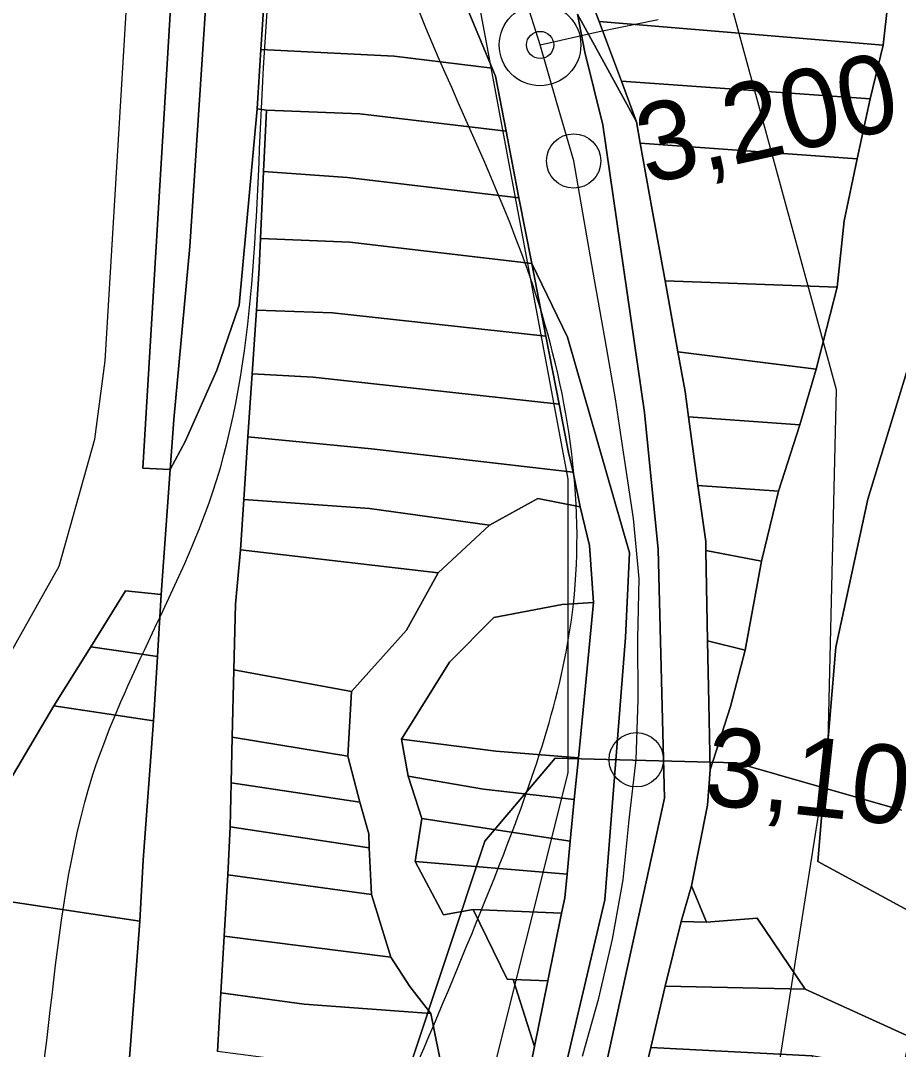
# Model space of a CAD drawing. Extents: x -510989 to -501240, y -1184665 to -1176089.
# Drawn here: x -503550.1 to -503404.8, y -1181504 to -1181333.7 of the extents above; entities that cross this region are included whole.
import ezdxf

# ---------------------------------------------------------------- set-up
doc = ezdxf.new("R2010")
doc.units = 0
for name, color, linetype in [('NAVRH_revitalizace_toku', 7, 'Continuous'), ('orna_puda', 7, 'Continuous'), ('ostatni_plocha_x_draha', 7, 'Continuous'), ('ostatni_plocha_x_manipulacni_plocha', 7, 'Continuous'), ('ostatni_plocha_x_silnice', 7, 'Continuous'), ('STAV_USES', 7, 'Continuous'), ('STAV_zaplavove_uzemi', 7, 'Continuous'), ('trasovani_toku', 7, 'Continuous'), ('trvaly_travni_porost', 7, 'Continuous'), ('vodni_plocha_x_vodni_tok_v_koryt_prir_n_upr', 7, 'Continuous'), ('vrstevnice_03', 7, 'Continuous')]:
    doc.layers.add(name, color=color, linetype=linetype)

msp = doc.modelspace()

# ---------------------------------------------------------------- linework, layer by layer
at = {"layer": 'NAVRH_revitalizace_toku'}
for points in [[(-503475.69, -1181747.84), (-503451.03, -1181632.99), (-503426.37, -1181518.14), (-503416.5, -1181455.43), (-503415.09, -1181394.83), (-503434.12, -1181325.07), (-503450.33, -1181289.84), (-503445.92, -1181259.51), (-503426.54, -1181230.05), (-503405.62, -1181211.45), (-503389.34, -1181168.82), (-503387.02, -1181132.39), (-503393.99, -1181103.71), (-503388.57, -1181053.33), (-503376.56, -1181008.43), (-503365.03, -1180968.07), (-503349.66, -1180937.32), (-503299.64, -1180920.03), (-503248.45, -1180913.62), (-503149.8, -1180895.05), (-503112.01, -1180889.28)], [(-503441.07, -1181050.42), (-503440.37, -1181093.4), (-503432.62, -1181146.25), (-503432.62, -1181162.45), (-503444.6, -1181184.3), (-503485.47, -1181230.1), (-503493.22, -1181246.3), (-503494.5, -1181285.16), (-503474.04, -1181332.05), (-503459.54, -1181409.64), (-503459.54, -1181458.23), (-503480.86, -1181543.49), (-503519.79, -1181713.04)]]:
    msp.add_lwpolyline(points, dxfattribs=at)
at = {"layer": 'orna_puda'}
for points in [[(-503396.74, -1181157.57), (-503394.87, -1181159.12), (-503410.3, -1181197.77), (-503412.18, -1181204.67), (-503417.35, -1181233.63), (-503402.81, -1181297.31), (-503407.38, -1181337.76), (-503454.34, -1181333.87), (-503459.85, -1181319.48), (-503468.83, -1181269.64), (-503473.55, -1181263.59), (-503470.53, -1181246.9), (-503426.38, -1181195.58), (-503413.85, -1181170.91)], [(-503521.37, -1181266.54), (-503515.48, -1181267.19), (-503516.56, -1181282.2), (-503518.89, -1181322.49), (-503522.09, -1181371.08), (-503524.74, -1181399.73), (-503525.33, -1181408.04), (-503529.83, -1181407.77)], [(-503454.34, -1181333.87), (-503407.38, -1181337.76), (-503409.5, -1181346.64), (-503450.66, -1181343.75), (-503453.12, -1181337.08)], [(-503443.44, -1181376.8), (-503414.99, -1181377.82), (-503418.43, -1181391.4), (-503441.33, -1181388.52)], [(-503441.33, -1181388.52), (-503418.43, -1181391.4), (-503421.15, -1181400.63), (-503439.56, -1181399.3), (-503440.14, -1181395.11)], [(-503439.56, -1181399.3), (-503421.15, -1181400.63), (-503424.68, -1181411.59), (-503438, -1181410.64)], [(-503512.45, -1181402.59), (-503492, -1181404.57), (-503458.67, -1181408.47), (-503457.48, -1181414.19), (-503464.51, -1181412.84), (-503472.47, -1181417.25), (-503492.37, -1181414.45), (-503513.14, -1181412.99)], [(-503424.68, -1181411.59), (-503427.49, -1181423.18), (-503436.69, -1181421.43), (-503436.72, -1181419.96), (-503438, -1181410.64)], [(-503513.14, -1181412.99), (-503492.37, -1181414.45), (-503472.47, -1181417.25), (-503480.99, -1181425.11), (-503513.71, -1181421.33)], [(-503427.49, -1181423.18), (-503430.21, -1181437.9), (-503436.41, -1181436.38), (-503436.69, -1181421.43)], [(-503495.3, -1181444.75), (-503495.91, -1181455.45), (-503515.04, -1181452.31), (-503514.78, -1181441.16)], [(-503495.91, -1181455.45), (-503493.94, -1181463.09), (-503515.23, -1181459.87), (-503515.04, -1181452.31)], [(-503487.07, -1181452.67), (-503471.42, -1181454.67), (-503457.79, -1181455.73), (-503458.46, -1181462.65), (-503473.5, -1181460.93), (-503485.95, -1181458.77)], [(-503485.95, -1181458.77), (-503473.5, -1181460.93), (-503458.46, -1181462.65), (-503459.13, -1181469.54), (-503483.68, -1181465.8)], [(-503492.42, -1181470.63), (-503491.99, -1181478.37), (-503515.79, -1181475.13), (-503515.42, -1181467.18)], [(-503484.81, -1181472.89), (-503459.66, -1181475.02), (-503460.04, -1181478.93), (-503460.56, -1181481.49), (-503475.17, -1181480.87), (-503480.1, -1181481.72)], [(-503475.17, -1181480.87), (-503460.56, -1181481.49), (-503462.82, -1181492.65), (-503468.59, -1181492.43), (-503469.55, -1181492.39)], [(-503516.93, -1181494.66), (-503503.18, -1181496.54), (-503482.18, -1181498.05), (-503480.22, -1181507.94), (-503502.26, -1181506.33), (-503517.5, -1181504.34)]]:
    msp.add_lwpolyline(points, close=True, dxfattribs=at)
msp.add_lwpolyline([(-503480.22, -1181507.94), (-503482.18, -1181498.05), (-503485.65, -1181493.59), (-503488.82, -1181488.75), (-503491.99, -1181478.37), (-503492.42, -1181470.63), (-503492.48, -1181468.32), (-503493.94, -1181463.09), (-503495.91, -1181455.45), (-503495.3, -1181444.75), (-503486.22, -1181434.61), (-503480.99, -1181425.11), (-503472.47, -1181417.25), (-503464.51, -1181412.84), (-503457.48, -1181414.19), (-503455.93, -1181420.62), (-503455.28, -1181430.01), (-503460.48, -1181430.37), (-503471.75, -1181432.5), (-503479.13, -1181439.9), (-503487.07, -1181452.67), (-503485.95, -1181458.77), (-503483.68, -1181465.8), (-503484.81, -1181472.89), (-503480.1, -1181481.72), (-503475.17, -1181480.87), (-503469.55, -1181492.39), (-503468.59, -1181492.43), (-503465.03, -1181503.52), (-503467.28, -1181514.64)], dxfattribs=at)
at = {"layer": 'ostatni_plocha_x_draha'}
msp.add_lwpolyline([(-503521.37, -1181266.54), (-503529.83, -1181407.77), (-503525.33, -1181408.04), (-503526.81, -1181428.69), (-503532.71, -1181428.12), (-503538.46, -1181437.35), (-503544.56, -1181447.12), (-503552.69, -1181460.88)], dxfattribs=at)
at = {"layer": 'ostatni_plocha_x_manipulacni_plocha'}
for points in [[(-503544.56, -1181447.12), (-503528.11, -1181449.61), (-503529.81, -1181472.71), (-503530.32, -1181482.78), (-503555.4, -1181479.03), (-503552.69, -1181460.88)], [(-503530.32, -1181482.78), (-503533.49, -1181524.47), (-503534.03, -1181534.18), (-503562.08, -1181531.96), (-503555.4, -1181479.03)]]:
    msp.add_lwpolyline(points, close=True, dxfattribs=at)
at = {"layer": 'ostatni_plocha_x_silnice'}
for points in [[(-503509.72, -1181329.34), (-503510.31, -1181338.48), (-503510.95, -1181348.33), (-503513.92, -1181380.83), (-503517.6, -1181391.57), (-503522.84, -1181403.38), (-503525.33, -1181408.04), (-503524.74, -1181399.73), (-503522.09, -1181371.08), (-503518.89, -1181322.49)], [(-503533.49, -1181524.47), (-503530.32, -1181482.78), (-503529.81, -1181472.71), (-503528.11, -1181449.61), (-503527.44, -1181438.95), (-503526.81, -1181428.69), (-503525.33, -1181408.04), (-503522.84, -1181403.38), (-503517.6, -1181391.57), (-503513.92, -1181380.83), (-503510.95, -1181348.33), (-503509.4, -1181348.51), (-503509.86, -1181358.69), (-503510.36, -1181369.75), (-503510.58, -1181374.67), (-503511.05, -1181381.64), (-503511.75, -1181392.15), (-503512.45, -1181402.59), (-503513.14, -1181412.99), (-503513.71, -1181421.33), (-503514.52, -1181430.33), (-503514.78, -1181441.16), (-503515.04, -1181452.31), (-503515.23, -1181459.87), (-503515.42, -1181467.18), (-503515.79, -1181475.13), (-503516.38, -1181485.27), (-503516.93, -1181494.66), (-503517.5, -1181504.34)]]:
    msp.add_lwpolyline(points, dxfattribs=at)
at = {"layer": 'STAV_USES'}
for p, q in [((-503473.25, -1181469.52), (-503461.63, -1181455.82)), ((-503461.63, -1181455.82), (-503473.25, -1181469.52)), ((-503461.63, -1181455.82), (-503431.64, -1181456.58)), ((-503431.64, -1181456.58), (-503461.63, -1181455.82)), ((-503431.64, -1181456.58), (-503404.3, -1181464.41)), ((-503404.3, -1181464.41), (-503431.64, -1181456.58)), ((-503489.74, -1181519.01), (-503473.25, -1181469.52)), ((-503473.25, -1181469.52), (-503489.74, -1181519.01))]:
    msp.add_line(p, q, dxfattribs=at)
at = {"layer": 'STAV_zaplavove_uzemi'}
for points in [[(-502723.47, -1180576.88), (-502750.97, -1180610.73), (-502772.12, -1180647.75), (-502783.76, -1180692.17), (-502790.11, -1180735.54), (-502816.55, -1180769.39), (-502838.76, -1180789.49), (-502880.02, -1180813.82), (-502947.71, -1180825.45), (-502980.5, -1180833.91), (-503008.01, -1180838.14), (-503027.04, -1180827.57), (-503058.78, -1180840.26), (-503097.92, -1180865.65), (-503133.88, -1180877.28), (-503224.85, -1180888.92), (-503331.68, -1180909.01), (-503349.66, -1180914.3), (-503380.34, -1180944.98), (-503395.15, -1180996.81), (-503404.67, -1181054.99), (-503414.18, -1181088.83), (-503405.74, -1181137.71), (-503341.21, -1181192.71), (-503275.63, -1181213.86), (-503238.61, -1181228.67), (-503221.69, -1181245.6), (-503229.09, -1181273.1), (-503244.96, -1181310.12), (-503251.3, -1181333.39), (-503243.9, -1181363.01), (-503246.02, -1181393.68), (-503244.96, -1181433.88), (-503251.3, -1181477.25), (-503261.88, -1181518.5), (-503269.29, -1181530.14), (-503299, -1181579.21), (-503326.93, -1181610.62), (-503351.36, -1181638.55), (-503381.61, -1181666.47), (-503397.91, -1181682.76), (-503420.01, -1181721.16), (-503428.16, -1181736.28), (-503464.23, -1181735.12), (-503497.97, -1181758.39), (-503482.84, -1181800.28), (-503460.74, -1181841), (-503407.53, -1181883.86), (-503369.52, -1181914.83), (-503348.4, -1181945.81), (-503334.32, -1181976.78), (-503286.45, -1182017.61), (-503224.5, -1182073.92), (-503185.08, -1182121.79), (-503159.74, -1182180.92), (-503125.16, -1182269.48), (-503118.18, -1182319.52), (-503118.18, -1182384.67), (-503122.84, -1182470.78), (-503133.31, -1182562.7), (-503147.27, -1182666.25), (-503152.24, -1182800.82), (-503140.98, -1182878.25), (-503110, -1182947.24), (-503050.82, -1183014.1), (-502950.75, -1183132.78), (-502862.33, -1183242.16), (-502789.02, -1183301.5), (-502594.33, -1183372.67), (-502552.52, -1183394.35), (-502521.54, -1183433.06), (-502481.28, -1183546.12), (-502442.56, -1183663.81), (-502399.2, -1183755.19), (-502318.67, -1183838.81), (-502270.66, -1183889.92), (-502173.29, -1183977.22)], [(-502250.32, -1184002.61), (-502355.07, -1183875.41), (-502442.37, -1183790.61), (-502477.29, -1183700.82), (-502532.16, -1183578.61), (-502567.08, -1183448.91), (-502626.05, -1183402.34), (-502705.41, -1183380.59), (-502814.2, -1183349.87), (-502882.03, -1183297.39), (-502931.95, -1183237.24), (-503042.02, -1183107.97), (-503139.64, -1183018.94), (-503222.14, -1182957.59), (-503308.56, -1182839.96), (-503316.24, -1182784.92), (-503330.32, -1182756.77), (-503348.24, -1182719.65), (-503334.16, -1182651.82), (-503323.92, -1182595.5), (-503313.68, -1182526.39), (-503294.1, -1182480.5), (-503251.86, -1182396.03), (-503229.34, -1182314.37), (-503216.1, -1182227.15), (-503242.43, -1182174.5), (-503271.86, -1182129.59), (-503287.34, -1182081.58), (-503343.88, -1182028.1), (-503361.79, -1182008.91), (-503396.35, -1181952.59), (-503442.43, -1181933.39), (-503497.46, -1181888.6), (-503525.62, -1181860.44), (-503528.18, -1181837.4), (-503548.66, -1181767.01), (-503558.9, -1181729.89), (-503576.82, -1181682.53), (-503578.1, -1181621.1), (-503567.86, -1181572.46), (-503552.5, -1181536.63), (-503538.04, -1181458.36), (-503518.33, -1181411.9), (-503509.88, -1181341.51), (-503497.21, -1181207.63), (-503499.77, -1181097.56), (-503498.02, -1181031.35), (-503510.82, -1180970.85), (-503549.22, -1180952.23), (-503571.32, -1180940.6), (-503605.07, -1180937.11), (-503651.61, -1180939.44), (-503671.39, -1180917.33), (-503679.53, -1180892.89), (-503713.27, -1180871.95), (-503727.24, -1180859.15), (-503734.22, -1180833.55), (-503728.4, -1180799.81), (-503741.2, -1180770.72), (-503722.82, -1180725.17), (-503721.54, -1180703.41), (-503731.78, -1180697.01), (-503767.61, -1180699.57), (-503790.65, -1180697.01), (-503817.53, -1180697.01), (-503861.04, -1180686.77), (-503889.2, -1180675.25), (-503900.72, -1180668.85), (-503953.2, -1180679.09), (-503997.99, -1180697.01), (-504063.27, -1180722.61), (-504109.34, -1180749.49), (-504142.62, -1180776.36), (-504177.18, -1180796.84), (-504211.73, -1180817.32), (-504414.98, -1180961.5), (-504472.7, -1180998.11), (-504544.51, -1181068.5), (-504600.82, -1181143.12), (-504621.94, -1181196.62), (-504641.65, -1181267.01), (-504660.25, -1181350.62), (-504634.7, -1181398.32), (-504617.66, -1181447.72), (-504600.62, -1181492.01), (-504587, -1181548.23), (-504592.11, -1181628.29), (-504569.96, -1181682.81), (-504568.26, -1181664.07), (-504554.63, -1181621.48), (-504547.82, -1181597.63)], [(-502765.18, -1180820.83), (-502819.12, -1180854.68), (-502855.09, -1180856.79), (-502878.36, -1180851.5), (-502911.15, -1180848.33), (-502954.52, -1180870.54), (-502984.14, -1180869.48), (-503005.29, -1180861.02), (-503048.66, -1180872.66), (-503074.04, -1180895.93), (-503100.49, -1180910.74), (-503124.82, -1180934.01), (-503148.09, -1180961.51), (-503167.13, -1180991.13), (-503214.18, -1181039.04), (-503223.14, -1181058.24), (-503224.42, -1181086.39), (-503233.38, -1181129.91), (-503224.42, -1181152.95), (-503210.34, -1181174.71), (-503189.86, -1181187.51), (-503177.06, -1181216.94), (-503187.3, -1181265.58), (-503182.09, -1181326.92), (-503202.22, -1181367.18), (-503223.9, -1181396.6), (-503227, -1181422.93), (-503244.04, -1181475.59), (-503248.68, -1181509.66), (-503278.16, -1181558.16), (-503308.83, -1181601.52), (-503351.14, -1181645.95), (-503365.95, -1181659.7), (-503395.57, -1181685.09), (-503411.43, -1181722.11), (-503422.01, -1181739.03), (-503437.88, -1181747.49), (-503460.09, -1181743.26), (-503481.25, -1181748.55), (-503492.88, -1181761.25), (-503472.79, -1181803.56), (-503443.17, -1181840.58), (-503413.55, -1181857.5), (-503278.84, -1181941.97), (-503242.23, -1181977.17), (-503180.29, -1182027.85), (-503125.38, -1182098.25), (-503088.78, -1182167.23), (-503075.54, -1182217), (-503114.26, -1182162.8), (-503152.97, -1182091.56), (-503197.89, -1182048.2), (-503210.28, -1182032.71), (-503231.96, -1182021.87), (-503259.83, -1182017.22), (-503266.03, -1182021.87), (-503224.21, -1182048.2), (-503199.43, -1182076.07), (-503157.62, -1182114.79), (-503135.94, -1182159.7), (-503118.9, -1182207.71), (-503111.16, -1182251.07), (-503108.24, -1182409.43), (-503115.92, -1182478.55), (-503128.72, -1182603.98), (-503131.28, -1182696.13), (-503104.4, -1182780.6), (-503071.45, -1182869.91), (-503052.71, -1182886.94), (-502977.76, -1182944.86), (-502838.07, -1183047.07), (-502664.31, -1183174.84), (-502563.8, -1183270.24), (-502485.44, -1183353.71), (-502446.26, -1183432.07), (-502383.48, -1183571.46), (-502315.46, -1183658.04), (-502253.62, -1183724), (-502158.8, -1183808.51), (-502045.43, -1183923.94), (-501930, -1184016.7), (-501793.89, -1184089.91), (-501746.5, -1184127.32), (-501709.09, -1184197.15)], [(-502226.81, -1183999.33), (-502311.75, -1183908.57), (-502419.96, -1183792.22), (-502451.37, -1183739.86), (-502483.95, -1183647.94), (-502521.19, -1183547.88), (-502550.27, -1183461.78), (-502572.38, -1183429.2), (-502656.85, -1183386.44), (-502768.21, -1183357), (-502834.76, -1183325), (-502889.79, -1183272.53), (-502938.43, -1183213.65), (-503042.23, -1183094.94), (-503121.07, -1183000.61), (-503188.65, -1182909.1), (-503198.5, -1182830.26), (-503192.9, -1182654.04), (-503169.63, -1182457.41), (-503165.02, -1182331.94), (-503174.64, -1182244.43), (-503211.18, -1182165.58), (-503248.68, -1182104.04), (-503298.6, -1182058.14), (-503358.04, -1182010.06), (-503388.64, -1181959.36), (-503422.73, -1181920.9), (-503472.56, -1181875.44), (-503525.05, -1181800.26), (-503528.23, -1181753.72), (-503520.82, -1181644.77), (-503514.48, -1181592.94), (-503470.14, -1181471.68), (-503458.61, -1181430.33), (-503465.34, -1181377.45), (-503493.67, -1181297.01), (-503493.67, -1181272.57), (-503489.02, -1181233.01), (-503455.28, -1181146.91), (-503458.77, -1181102.69), (-503461.1, -1181050.33), (-503461.1, -1181016.59), (-503465.75, -1180995.65), (-503478.55, -1180979.36)]]:
    msp.add_spline(points, degree=3, dxfattribs=at)
at = {"layer": 'trasovani_toku'}
for p, q in [((-503464.12, -1181337.73), (-503467.12, -1181328.19)), ((-503454.37, -1181335.5), (-503444.57, -1181333.52)), ((-503464.12, -1181337.73), (-503454.37, -1181335.5)), ((-503461.33, -1181347.33), (-503464.12, -1181337.73)), ((-503458.56, -1181356.94), (-503461.33, -1181347.33)), ((-503456.83, -1181366.79), (-503458.56, -1181356.94)), ((-503455.09, -1181376.64), (-503456.83, -1181366.79)), ((-503453.35, -1181386.49), (-503455.09, -1181376.64)), ((-503451.63, -1181396.34), (-503453.35, -1181386.49)), ((-503450.14, -1181406.23), (-503451.63, -1181396.34)), ((-503448.65, -1181416.11), (-503450.14, -1181406.23)), ((-503447.73, -1181426.07), (-503448.65, -1181416.11)), ((-503447.95, -1181436.07), (-503447.73, -1181426.07)), ((-503447.89, -1181446.07), (-503447.95, -1181436.07)), ((-503448.2, -1181456.06), (-503447.89, -1181446.07)), ((-503449.36, -1181466), (-503448.2, -1181456.06)), ((-503450.38, -1181475.94), (-503449.36, -1181466)), ((-503452.12, -1181485.79), (-503450.38, -1181475.94)), ((-503454.39, -1181495.53), (-503452.12, -1181485.79)), ((-503457.1, -1181505.16), (-503454.39, -1181495.53))]:
    msp.add_line(p, q, dxfattribs=at)
for centre, radius in [((-503464.12, -1181337.73), 6.75), ((-503464.12, -1181337.73), 2.25), ((-503458.56, -1181356.94), 4.5), ((-503448.2, -1181456.06), 4.5)]:
    msp.add_circle(centre, radius, dxfattribs=at)
at = {"layer": 'trvaly_travni_porost'}
for points in [[(-503364.95, -1181517.13), (-503402.96, -1181501.91), (-503420.28, -1181494.05), (-503428.18, -1181482.27), (-503436.57, -1181482.94), (-503439.05, -1181476.96), (-503436.4, -1181463.57), (-503436, -1181457.76), (-503432.6, -1181447.27), (-503430.21, -1181437.9), (-503427.49, -1181423.18), (-503424.68, -1181411.59), (-503421.15, -1181400.63), (-503418.43, -1181391.4), (-503414.99, -1181377.82), (-503413.79, -1181366.86), (-503411.63, -1181356.61), (-503409.5, -1181346.64), (-503407.38, -1181337.76), (-503402.81, -1181297.31)], [(-503388.69, -1181328.59), (-503394.67, -1181363.02), (-503409.91, -1181412.93), (-503415.18, -1181437.44), (-503418.17, -1181472.9), (-503388.06, -1181489.26), (-503360.98, -1181503.08), (-503359.77, -1181503.7), (-503360.75, -1181506.2)], [(-503167.24, -1181328.79), (-503172.33, -1181347.21), (-503180.67, -1181365.81), (-503198.19, -1181387.86), (-503206.78, -1181399.82), (-503214.95, -1181414.23), (-503217.22, -1181418.23), (-503232.53, -1181422.01), (-503253.26, -1181420.45), (-503318.98, -1181394.64), (-503319.57, -1181398.56), (-503360.98, -1181503.08), (-503388.06, -1181489.26), (-503418.17, -1181472.9), (-503415.18, -1181437.44), (-503409.91, -1181412.93), (-503394.67, -1181363.02), (-503388.69, -1181328.59)]]:
    msp.add_lwpolyline(points, dxfattribs=at)
for points in [[(-503509.72, -1181329.34), (-503476.34, -1181331.26), (-503472.07, -1181341.57), (-503488.26, -1181339.61), (-503510.31, -1181338.48)], [(-503510.31, -1181338.48), (-503488.26, -1181339.61), (-503472.07, -1181341.57), (-503471.52, -1181342.9), (-503469.75, -1181352.01), (-503493.92, -1181349.14), (-503509.4, -1181348.51), (-503510.95, -1181348.33)], [(-503450.66, -1181343.75), (-503409.5, -1181346.64), (-503411.63, -1181356.61), (-503447.55, -1181354.01), (-503448.19, -1181350.44)], [(-503509.4, -1181348.51), (-503493.92, -1181349.14), (-503469.75, -1181352.01), (-503467.61, -1181363.02), (-503496.01, -1181359.69), (-503509.86, -1181358.69)], [(-503447.55, -1181354.01), (-503411.63, -1181356.61), (-503413.79, -1181366.86), (-503414.99, -1181377.82), (-503443.44, -1181376.8), (-503445.56, -1181365.05)], [(-503509.86, -1181358.69), (-503496.01, -1181359.69), (-503467.61, -1181363.02), (-503465.5, -1181373.9), (-503495.62, -1181370.4), (-503510.36, -1181369.75)], [(-503510.36, -1181369.75), (-503495.62, -1181370.4), (-503465.5, -1181373.9), (-503463.16, -1181385.93), (-503498.47, -1181382.08), (-503511.05, -1181381.64), (-503510.58, -1181374.67)], [(-503511.05, -1181381.64), (-503498.47, -1181382.08), (-503463.16, -1181385.93), (-503460.97, -1181397.19), (-503501.65, -1181392.74), (-503511.75, -1181392.15)], [(-503511.75, -1181392.15), (-503501.65, -1181392.74), (-503460.97, -1181397.19), (-503459.41, -1181405.22), (-503458.67, -1181408.47), (-503492, -1181404.57), (-503512.45, -1181402.59)], [(-503480.99, -1181425.11), (-503486.22, -1181434.61), (-503495.3, -1181444.75), (-503514.78, -1181441.16), (-503514.52, -1181430.33), (-503513.71, -1181421.33)], [(-503526.81, -1181428.69), (-503527.44, -1181438.95), (-503538.46, -1181437.35), (-503532.71, -1181428.12)], [(-503455.28, -1181430.01), (-503456.62, -1181443.82), (-503457.79, -1181455.73), (-503471.42, -1181454.67), (-503487.07, -1181452.67), (-503479.13, -1181439.9), (-503471.75, -1181432.5), (-503460.48, -1181430.37)], [(-503538.46, -1181437.35), (-503527.44, -1181438.95), (-503528.11, -1181449.61), (-503544.56, -1181447.12)], [(-503430.21, -1181437.9), (-503432.6, -1181447.27), (-503436, -1181457.76), (-503436.21, -1181446.69), (-503436.41, -1181436.38)], [(-503493.94, -1181463.09), (-503492.48, -1181468.32), (-503492.42, -1181470.63), (-503515.42, -1181467.18), (-503515.23, -1181459.87)], [(-503483.68, -1181465.8), (-503459.13, -1181469.54), (-503459.66, -1181475.02), (-503484.81, -1181472.89)], [(-503491.99, -1181478.37), (-503488.82, -1181488.75), (-503516.38, -1181485.27), (-503515.79, -1181475.13)], [(-503440.8, -1181482.85), (-503439.05, -1181476.96), (-503436.57, -1181482.94)], [(-503428.18, -1181482.27), (-503420.28, -1181494.05), (-503443.41, -1181493.55), (-503440.8, -1181482.85), (-503436.57, -1181482.94)], [(-503488.82, -1181488.75), (-503485.65, -1181493.59), (-503482.18, -1181498.05), (-503503.18, -1181496.54), (-503516.93, -1181494.66), (-503516.38, -1181485.27)], [(-503468.59, -1181492.43), (-503462.82, -1181492.65), (-503465.03, -1181503.52)], [(-503420.28, -1181494.05), (-503402.96, -1181501.91), (-503404.26, -1181507.76), (-503419.15, -1181505.09), (-503445.78, -1181503.7), (-503443.41, -1181493.55)], [(-503445.78, -1181503.7), (-503419.15, -1181505.09), (-503409.32, -1181522.81), (-503449.37, -1181518.73)]]:
    msp.add_lwpolyline(points, close=True, dxfattribs=at)
at = {"layer": 'vodni_plocha_x_vodni_tok_v_koryt_prir_n_upr'}
for points in [[(-503459.85, -1181319.48), (-503454.34, -1181333.87), (-503453.12, -1181337.08), (-503450.66, -1181343.75), (-503448.19, -1181350.44), (-503457.94, -1181332.65), (-503456.69, -1181338.92), (-503453.74, -1181350.96), (-503446.87, -1181398.58), (-503444.57, -1181421.25), (-503443.55, -1181462.43), (-503456.91, -1181523.61), (-503471.23, -1181583.08), (-503483.83, -1181626.99), (-503488.52, -1181648.41), (-503493.38, -1181680.06), (-503502.45, -1181723.42), (-503504.04, -1181737.73), (-503504.16, -1181757.73), (-503502.53, -1181774.34), (-503496.13, -1181787.94), (-503493.42, -1181800.01), (-503486.58, -1181816.56)], [(-503508.41, -1181808.68), (-503513.45, -1181788.03), (-503515.63, -1181771.19), (-503514.98, -1181756.73), (-503513.32, -1181740.84), (-503507.01, -1181707.51), (-503502.95, -1181693.52), (-503491.97, -1181630.26), (-503474.17, -1181562.93), (-503461.97, -1181515.55), (-503453.4, -1181479.28), (-503450, -1181435.84), (-503449.34, -1181421.79), (-503459.59, -1181386.09), (-503465.5, -1181373.9), (-503467.61, -1181363.02), (-503469.75, -1181352.01), (-503471.52, -1181342.9), (-503472.07, -1181341.57), (-503476.34, -1181331.26)], [(-503456.91, -1181523.61), (-503443.55, -1181462.43), (-503444.57, -1181421.25), (-503446.87, -1181398.58), (-503453.74, -1181350.96), (-503456.69, -1181338.92), (-503457.94, -1181332.65), (-503448.19, -1181350.44), (-503447.55, -1181354.01), (-503445.56, -1181365.05), (-503443.44, -1181376.8), (-503441.33, -1181388.52), (-503440.14, -1181395.11), (-503439.56, -1181399.3), (-503438, -1181410.64), (-503436.72, -1181419.96), (-503436.69, -1181421.43), (-503436.41, -1181436.38), (-503436.21, -1181446.69), (-503436, -1181457.76), (-503436.4, -1181463.57), (-503439.05, -1181476.96), (-503440.8, -1181482.85), (-503443.41, -1181493.55), (-503445.78, -1181503.7), (-503449.37, -1181518.73)], [(-503467.28, -1181514.64), (-503465.03, -1181503.52), (-503462.82, -1181492.65), (-503460.56, -1181481.49), (-503460.04, -1181478.93), (-503459.66, -1181475.02), (-503459.13, -1181469.54), (-503458.46, -1181462.65), (-503457.79, -1181455.73), (-503456.62, -1181443.82), (-503455.28, -1181430.01), (-503455.93, -1181420.62), (-503457.48, -1181414.19), (-503458.67, -1181408.47), (-503459.41, -1181405.22), (-503460.97, -1181397.19), (-503463.16, -1181385.93), (-503465.5, -1181373.9), (-503459.59, -1181386.09), (-503449.34, -1181421.79), (-503450, -1181435.84), (-503453.4, -1181479.28), (-503461.97, -1181515.55)]]:
    msp.add_lwpolyline(points, dxfattribs=at)
at = {"layer": 'vrstevnice_03'}
msp.add_lwpolyline([(-503566.68, -1181499.97), (-503564.41, -1181477), (-503557.19, -1181448), (-503543.69, -1181424), (-503537.81, -1181403), (-503536.09, -1181390), (-503532.09, -1181324), (-503524, -1181300), (-503519.41, -1181282), (-503516, -1181276)], dxfattribs=at)

# ---------------------------------------------------------------- texts
at = {"layer": 'trasovani_toku'}
for s, rotation, p in [('3,200', 12.6385, (-503446.44, -1181360.85)), ('3,100', 353.8819, (-503437.27, -1181463.4))]:
    msp.add_text(s, height=13, rotation=rotation, dxfattribs=at).set_placement(p)

doc.saveas('drawing.dxf')
